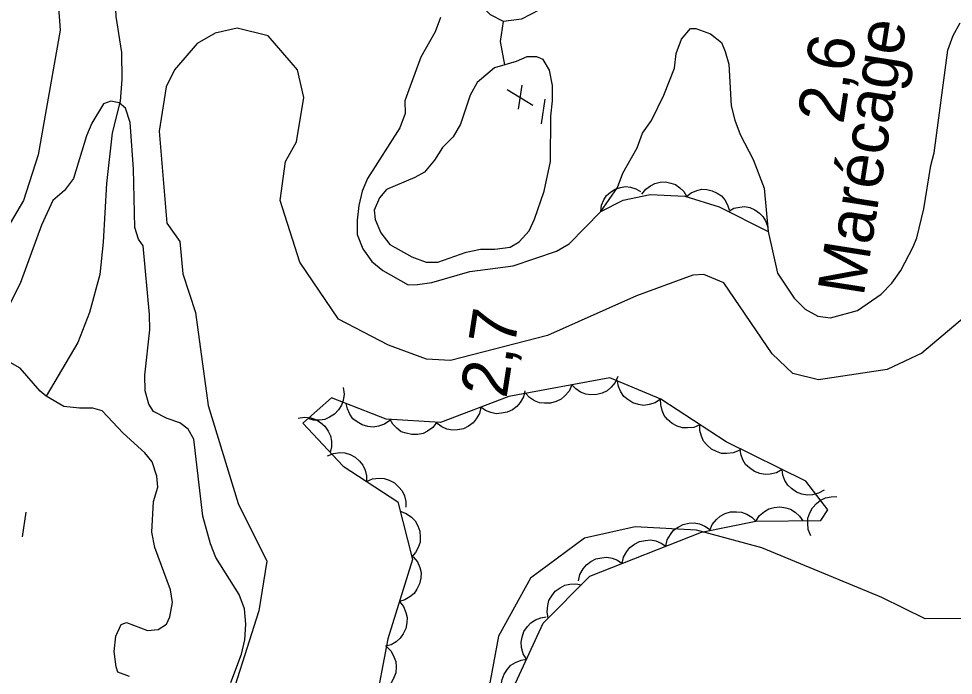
# Model space of a CAD drawing. Extents: x 282461 to 284471, y 5554090 to 5557646.
# Drawn here: x 283464.4 to 283524.3, y 5555541.8 to 5555583.9 of the extents above; entities that cross this region are included whole.
import ezdxf

# ---------------------------------------------------------------- set-up
doc = ezdxf.new("R2010")
doc.units = 0
for name, color, linetype in [('Niveau 2', 7, 'Continuous'), ('Niveau 3', 7, 'Continuous'), ('Niveau 4', 7, 'Continuous'), ('Niveau 44', 7, 'Continuous'), ('Niveau 7', 7, 'Continuous')]:
    doc.layers.add(name, color=color, linetype=linetype)

msp = doc.modelspace()

# ---------------------------------------------------------------- linework, layer by layer
at = {"layer": 'Niveau 2'}
for points in [[(283463.96, 5555614.26), (283466.25, 5555610.16), (283467.09, 5555607.79), (283467.3, 5555603.64), (283466.63, 5555599.47), (283465.96, 5555597.19), (283465.57, 5555593.63), (283466.81, 5555586.1), (283467.03, 5555583.15), (283465.62, 5555575.15), (283464.68, 5555572.23), (283462.8, 5555569.06)], [(283525.03, 5555564.74), (283522.3, 5555562.44), (283520.07, 5555561.38), (283515.68, 5555560.72), (283514.03, 5555561.13), (283512.69, 5555562.4), (283509.61, 5555566.95), (283508.31, 5555567.48), (283507.62, 5555567.44), (283503.99, 5555566.12), (283498.28, 5555563.57), (283492.06, 5555561.97), (283490.53, 5555562.05), (283488.09, 5555562.94), (283484.89, 5555564.61), (283482.4, 5555568.27), (283481.13, 5555572.24), (283481.49, 5555574.74), (283482.19, 5555575.99), (283482.65, 5555578.83), (283482.24, 5555580.62), (283480.36, 5555582.8), (283478.37, 5555583.28), (283476.96, 5555582.96), (283475.81, 5555582.3), (283474.37, 5555580.61), (283473.83, 5555579.51), (283473.38, 5555576.67), (283473.87, 5555570.77), (283474.7, 5555569.6), (283474.9, 5555567.53), (283475.71, 5555565.04), (283476.51, 5555559.09), (283478.45, 5555552.79), (283480.28, 5555549.09), (283479.78, 5555545.91), (283477.48, 5555538.73)], [(283519.73, 5555546.77), (283512.04, 5555549.95), (283507.85, 5555551.08), (283503.91, 5555551.29), (283500.66, 5555550.57), (283497.2, 5555548.01), (283495.15, 5555544.29), (283494.04, 5555538.28), (283495.24, 5555532.74), (283497.6, 5555528.36), (283500.42, 5555523.99), (283502.78, 5555519.85), (283503.76, 5555512.92), (283502.88, 5555507.37), (283502.47, 5555501.59), (283505.04, 5555499.53), (283513.15, 5555500.74), (283516.41, 5555499.14), (283518.39, 5555496.61)], [(283525.31, 5555545.42), (283522.52, 5555545.4), (283519.73, 5555546.77)]]:
    msp.add_lwpolyline(points, dxfattribs=at)
at = {"layer": 'Niveau 3'}
for p, q in [((283495.71, 5555579.35), (283497.34, 5555578.35)), ((283496.42, 5555578.09), (283496.67, 5555579.63)), ((283497.9, 5555577.15), (283498.14, 5555578.73)), ((283464.61, 5555550.65), (283464.85, 5555552.23))]:
    msp.add_line(p, q, dxfattribs=at)
at = {"layer": 'Niveau 4'}
for points in [[(283484.42, 5555590.84), (283482.86, 5555590.19), (283481.06, 5555589.77), (283479.21, 5555589.7), (283475.55, 5555589.39), (283472.94, 5555588.91), (283471.21, 5555587.91), (283470.69, 5555587.04), (283470.53, 5555585.53), (283470.6, 5555584.03), (283470.97, 5555581.72), (283470.98, 5555579.98), (283470.88, 5555578.59), (283470.37, 5555576.56), (283469.99, 5555573.32), (283469.79, 5555569.56), (283469.58, 5555567.48), (283468.9, 5555565.04), (283468.16, 5555563.13), (283466.13, 5555559.68)], [(283512.66, 5555590.11), (283511.44, 5555589.93), (283509.53, 5555589.45), (283508.02, 5555588.86), (283505.88, 5555588.27), (283504.32, 5555587.68), (283502.18, 5555586.04), (283499.81, 5555585.04), (283497.78, 5555584.45), (283496.62, 5555583.86), (283495.46, 5555583.71), (283494.64, 5555584.14), (283493.88, 5555584.89), (283492.93, 5555587.14), (283491.52, 5555589.64)], [(283495.56, 5555580.94), (283495.27, 5555582.42), (283495.46, 5555583.71)], [(283494.88, 5555580.74), (283493.78, 5555579.8), (283493.32, 5555578.99), (283492.7, 5555577.13), (283492.24, 5555576.32), (283491.55, 5555575.62), (283491.03, 5555574.81), (283490.4, 5555574.05), (283489.77, 5555573.7), (283487.97, 5555572.94), (283487.51, 5555572.41), (283487.17, 5555571.6), (283487.23, 5555571.02), (283487.59, 5555570.16), (283488.18, 5555569.41), (283489.58, 5555568.61), (283490.51, 5555568.27), (283491.26, 5555568.27), (283493.06, 5555568.92), (283493.99, 5555569.1), (283494.92, 5555569.11), (283495.9, 5555569.23), (283496.48, 5555569.58), (283497.11, 5555570.28), (283497.45, 5555571.04), (283498.08, 5555572.83), (283498.47, 5555574.74), (283498.5, 5555577.64), (283498.61, 5555578.62), (283498.6, 5555579.61), (283498.42, 5555580.59), (283498.01, 5555581.28), (283497.6, 5555581.45), (283496.96, 5555581.45), (283496.27, 5555581.15), (283495.56, 5555580.94), (283494.88, 5555580.74)], [(283468.26, 5555558.91), (283467.27, 5555559.02), (283466.13, 5555559.68), (283465.75, 5555559.99), (283464.46, 5555561.48), (283463.82, 5555561.83)], [(283471.48, 5555541.69), (283470.73, 5555541.98), (283470.61, 5555542.32), (283470.48, 5555543.3), (283470.59, 5555544.29), (283470.93, 5555545.04), (283471.28, 5555545.16), (283472.62, 5555544.65), (283473.32, 5555544.71), (283473.84, 5555545.06), (283474.06, 5555545.53), (283474.23, 5555546.45), (283474.11, 5555547.26), (283473.1, 5555549.97), (283472.91, 5555550.96), (283473.01, 5555552.92), (283473.3, 5555553.85), (283473.23, 5555554.54), (283472.93, 5555555.47), (283472.46, 5555556.04), (283471.06, 5555557.31), (283469.71, 5555558.74), (283469.13, 5555558.91), (283468.26, 5555558.91)]]:
    msp.add_lwpolyline(points, dxfattribs=at)
at = {"layer": 'Niveau 44'}
for points in [[(283504.35, 5555572.63), (283504.59, 5555572.95), (283504.9, 5555573.18), (283505.18, 5555573.33), (283505.51, 5555573.41), (283505.86, 5555573.42), (283506.21, 5555573.34), (283506.51, 5555573.25), (283506.78, 5555573.05), (283507.03, 5555572.8), (283507.21, 5555572.5)], [(283501.7, 5555571.53), (283501.75, 5555571.92), (283501.91, 5555572.28), (283502.08, 5555572.54), (283502.33, 5555572.77), (283502.63, 5555572.95), (283502.98, 5555573.06), (283503.29, 5555573.12), (283503.62, 5555573.08), (283503.96, 5555572.98), (283504.26, 5555572.81)], [(283501.7, 5555571.53), (283503.14, 5555572.25), (283504.88, 5555572.61), (283507.09, 5555572.51), (283509.3, 5555571.83), (283512.45, 5555570.25)], [(283507.2, 5555572.48), (283507.51, 5555572.72), (283507.87, 5555572.87), (283508.18, 5555572.95), (283508.51, 5555572.93), (283508.86, 5555572.86), (283509.18, 5555572.7), (283509.44, 5555572.53), (283509.66, 5555572.27), (283509.84, 5555571.96), (283509.94, 5555571.63)], [(283509.89, 5555571.53), (283510.24, 5555571.73), (283510.62, 5555571.81), (283510.93, 5555571.84), (283511.26, 5555571.77), (283511.59, 5555571.64), (283511.88, 5555571.42), (283512.11, 5555571.21), (283512.28, 5555570.92), (283512.41, 5555570.59), (283512.45, 5555570.25)], [(283511.65, 5555551.67), (283515.82, 5555551.7), (283516.28, 5555552.39), (283514.87, 5555554.23), (283509.75, 5555556.74), (283505.55, 5555559.48), (283502.29, 5555560.85), (283495.81, 5555559.65), (283491.42, 5555558), (283487.93, 5555558.21), (283484.44, 5555559.57), (283482.6, 5555557.94), (283485.18, 5555555.19), (283488.68, 5555552.9), (283489.63, 5555549.21), (283488.05, 5555544.12), (283487.16, 5555539.49), (283488.82, 5555535.58), (283492.54, 5555535.14), (283495.97, 5555540.71), (283498.02, 5555545.11), (283501.01, 5555548.13), (283508.17, 5555550.95), (283511.65, 5555551.67)], [(283502.8, 5555560.94), (283502.63, 5555560.56), (283502.37, 5555560.25), (283502.12, 5555560.03), (283501.8, 5555559.88), (283501.45, 5555559.78), (283501.06, 5555559.77), (283500.74, 5555559.8), (283500.41, 5555559.94), (283500.1, 5555560.14), (283499.84, 5555560.4)], [(283505.54, 5555559.48), (283505.19, 5555559.26), (283504.8, 5555559.14), (283504.47, 5555559.09), (283504.12, 5555559.14), (283503.77, 5555559.25), (283503.44, 5555559.46), (283503.19, 5555559.66), (283502.99, 5555559.96), (283502.84, 5555560.3), (283502.77, 5555560.65)], [(283485.19, 5555560.23), (283485.24, 5555559.81), (283485.17, 5555559.41), (283485.08, 5555559.1), (283484.88, 5555558.8), (283484.63, 5555558.53), (283484.3, 5555558.33), (283484, 5555558.19), (283483.66, 5555558.14), (283483.28, 5555558.15), (283482.93, 5555558.24)], [(283496.83, 5555560.03), (283496.74, 5555559.63), (283496.53, 5555559.28), (283496.33, 5555559.01), (283496.04, 5555558.81), (283495.7, 5555558.65), (283495.33, 5555558.58), (283495, 5555558.55), (283494.66, 5555558.63), (283494.31, 5555558.77), (283494.02, 5555558.98)], [(283499.84, 5555560.4), (283499.67, 5555560.01), (283499.41, 5555559.7), (283499.16, 5555559.48), (283498.84, 5555559.33), (283498.49, 5555559.23), (283498.1, 5555559.23), (283497.78, 5555559.26), (283497.45, 5555559.39), (283497.14, 5555559.59), (283496.89, 5555559.85)], [(283508.06, 5555557.84), (283507.67, 5555557.68), (283507.27, 5555557.64), (283506.94, 5555557.65), (283506.6, 5555557.76), (283506.28, 5555557.93), (283505.99, 5555558.19), (283505.78, 5555558.44), (283505.64, 5555558.76), (283505.55, 5555559.12), (283505.54, 5555559.49)], [(283488.17, 5555558.12), (283487.83, 5555557.88), (283487.44, 5555557.75), (283487.11, 5555557.7), (283486.76, 5555557.74), (283486.4, 5555557.84), (283486.08, 5555558.04), (283485.81, 5555558.23), (283485.61, 5555558.52), (283485.45, 5555558.86), (283485.37, 5555559.21)], [(283494.02, 5555558.98), (283493.92, 5555558.57), (283493.71, 5555558.22), (283493.51, 5555557.96), (283493.22, 5555557.75), (283492.89, 5555557.59), (283492.51, 5555557.52), (283492.19, 5555557.49), (283491.84, 5555557.57), (283491.5, 5555557.71), (283491.2, 5555557.92)], [(283482.29, 5555558.27), (283482.71, 5555558.33), (283483.11, 5555558.28), (283483.43, 5555558.19), (283483.73, 5555558), (283484.01, 5555557.75), (283484.22, 5555557.43), (283484.37, 5555557.14), (283484.43, 5555556.8), (283484.43, 5555556.42), (283484.35, 5555556.07)], [(283491.19, 5555558.01), (283490.93, 5555557.68), (283490.6, 5555557.44), (283490.31, 5555557.29), (283489.96, 5555557.22), (283489.59, 5555557.21), (283489.22, 5555557.3), (283488.91, 5555557.4), (283488.63, 5555557.62), (283488.37, 5555557.88), (283488.19, 5555558.19)], [(283510.58, 5555556.2), (283510.19, 5555556.04), (283509.79, 5555556), (283509.46, 5555556.01), (283509.12, 5555556.12), (283508.8, 5555556.29), (283508.51, 5555556.55), (283508.3, 5555556.8), (283508.16, 5555557.12), (283508.07, 5555557.48), (283508.06, 5555557.84)], [(283484.17, 5555555.85), (283484.55, 5555556.01), (283484.96, 5555556.06), (283485.29, 5555556.04), (283485.63, 5555555.93), (283485.95, 5555555.76), (283486.23, 5555555.5), (283486.45, 5555555.25), (283486.59, 5555554.93), (283486.68, 5555554.57), (283486.68, 5555554.21)], [(283513.34, 5555554.98), (283512.98, 5555554.77), (283512.58, 5555554.68), (283512.25, 5555554.65), (283511.9, 5555554.72), (283511.56, 5555554.85), (283511.25, 5555555.08), (283511, 5555555.3), (283510.82, 5555555.6), (283510.69, 5555555.95), (283510.64, 5555556.3)], [(283516.04, 5555553.66), (283515.68, 5555553.45), (283515.28, 5555553.36), (283514.95, 5555553.33), (283514.6, 5555553.4), (283514.26, 5555553.53), (283513.95, 5555553.75), (283513.7, 5555553.97), (283513.52, 5555554.28), (283513.39, 5555554.62), (283513.34, 5555554.98)], [(283486.68, 5555554.21), (283487.07, 5555554.37), (283487.48, 5555554.41), (283487.81, 5555554.4), (283488.14, 5555554.29), (283488.47, 5555554.11), (283488.75, 5555553.85), (283488.97, 5555553.6), (283489.11, 5555553.28), (283489.2, 5555552.92), (283489.2, 5555552.56)], [(283515.18, 5555550.73), (283515.02, 5555551.12), (283514.98, 5555551.53), (283514.99, 5555551.86), (283515.11, 5555552.19), (283515.28, 5555552.52), (283515.55, 5555552.8), (283515.8, 5555553.01), (283516.12, 5555553.15), (283516.48, 5555553.23), (283516.84, 5555553.24)], [(283488.84, 5555552.3), (283489.23, 5555552.16), (283489.56, 5555551.91), (283489.79, 5555551.68), (283489.97, 5555551.37), (283490.09, 5555551.03), (283490.12, 5555550.64), (283490.12, 5555550.32), (283490, 5555549.98), (283489.82, 5555549.65), (283489.59, 5555549.38)], [(283508.7, 5555551.06), (283508.86, 5555551.45), (283509.12, 5555551.76), (283509.36, 5555551.99), (283509.68, 5555552.15), (283510.03, 5555552.25), (283510.42, 5555552.27), (283510.74, 5555552.24), (283511.07, 5555552.11), (283511.39, 5555551.92), (283511.65, 5555551.67)], [(283511.65, 5555551.67), (283511.88, 5555552.02), (283512.2, 5555552.28), (283512.48, 5555552.45), (283512.82, 5555552.54), (283513.19, 5555552.58), (283513.57, 5555552.52), (283513.88, 5555552.43), (283514.18, 5555552.24), (283514.45, 5555551.99), (283514.66, 5555551.69)], [(283505.88, 5555550.05), (283505.97, 5555550.46), (283506.17, 5555550.81), (283506.37, 5555551.08), (283506.66, 5555551.28), (283506.99, 5555551.45), (283507.36, 5555551.53), (283507.69, 5555551.56), (283508.03, 5555551.49), (283508.38, 5555551.35), (283508.68, 5555551.15)], [(283503.08, 5555548.95), (283503.17, 5555549.35), (283503.37, 5555549.71), (283503.57, 5555549.97), (283503.86, 5555550.18), (283504.19, 5555550.35), (283504.57, 5555550.43), (283504.89, 5555550.46), (283505.24, 5555550.39), (283505.58, 5555550.25), (283505.88, 5555550.05)], [(283489.68, 5555549.38), (283489.95, 5555549.05), (283490.1, 5555548.68), (283490.18, 5555548.36), (283490.16, 5555548), (283490.08, 5555547.64), (283489.91, 5555547.3), (283489.73, 5555547.02), (283489.46, 5555546.8), (283489.14, 5555546.61), (283488.79, 5555546.51)], [(283500.28, 5555547.84), (283500.37, 5555548.25), (283500.58, 5555548.61), (283500.78, 5555548.87), (283501.06, 5555549.08), (283501.39, 5555549.25), (283501.77, 5555549.32), (283502.09, 5555549.36), (283502.44, 5555549.28), (283502.78, 5555549.15), (283503.08, 5555548.95)], [(283498.34, 5555545.44), (283498.26, 5555545.85), (283498.3, 5555546.25), (283498.38, 5555546.58), (283498.56, 5555546.88), (283498.79, 5555547.17), (283499.1, 5555547.39), (283499.39, 5555547.55), (283499.73, 5555547.63), (283500.11, 5555547.64), (283500.46, 5555547.58)], [(283488.79, 5555546.51), (283489.05, 5555546.18), (283489.2, 5555545.8), (283489.29, 5555545.48), (283489.27, 5555545.13), (283489.19, 5555544.77), (283489.02, 5555544.43), (283488.84, 5555544.15), (283488.57, 5555543.93), (283488.25, 5555543.74), (283487.9, 5555543.64)], [(283496.94, 5555542.8), (283496.73, 5555543.16), (283496.63, 5555543.56), (283496.59, 5555543.89), (283496.66, 5555544.23), (283496.78, 5555544.58), (283497, 5555544.9), (283497.21, 5555545.15), (283497.51, 5555545.33), (283497.86, 5555545.47), (283498.21, 5555545.53)], [(283487.95, 5555543.62), (283488.25, 5555543.33), (283488.44, 5555542.97), (283488.56, 5555542.66), (283488.58, 5555542.31), (283488.55, 5555541.94), (283488.41, 5555541.58), (283488.26, 5555541.29), (283488.02, 5555541.03), (283487.72, 5555540.81), (283487.39, 5555540.67)], [(283495.67, 5555540.08), (283495.46, 5555540.44), (283495.36, 5555540.83), (283495.32, 5555541.16), (283495.39, 5555541.51), (283495.51, 5555541.85), (283495.73, 5555542.17), (283495.94, 5555542.42), (283496.24, 5555542.6), (283496.59, 5555542.74), (283496.94, 5555542.8)]]:
    msp.add_lwpolyline(points, dxfattribs=at)
at = {"layer": 'Niveau 7'}
for points in [[(283491.42, 5555583.97), (283491.08, 5555583.04), (283490.17, 5555581.42), (283489.48, 5555579.56), (283489.14, 5555578.63), (283489.15, 5555577.82), (283488.81, 5555576.89), (283486.75, 5555573.64), (283486.4, 5555572.83), (283486.18, 5555571.9), (283486.07, 5555570.97), (283486.08, 5555570.05), (283486.44, 5555569.13), (283487.02, 5555568.32), (283487.73, 5555567.75), (283489.36, 5555566.83), (283489.94, 5555566.84), (283490.87, 5555566.96), (283493.3, 5555567.67), (283496.09, 5555568.03), (283498.87, 5555568.98), (283499.68, 5555569.45), (283501.7, 5555571.53), (283502.78, 5555573.06), (283503.12, 5555573.98), (283504.04, 5555575.61), (283504.38, 5555576.54), (283504.95, 5555577.35), (283505.75, 5555578.98), (283506.44, 5555580.72), (283506.54, 5555581.65), (283506.89, 5555582.57), (283507.46, 5555583.27), (283507.81, 5555583.27), (283508.74, 5555582.93), (283509.44, 5555582.36), (283509.68, 5555581.78), (283509.92, 5555580.97), (283510.06, 5555578.31), (283510.3, 5555577.39), (283510.65, 5555576.47), (283511.48, 5555574.85), (283512.19, 5555573.01), (283512.45, 5555570.25), (283513.05, 5555567.57), (283514.11, 5555565.96), (283514.81, 5555565.27), (283515.63, 5555564.81), (283516.45, 5555564.7), (283518.18, 5555565.18), (283519.69, 5555566.23), (283520.38, 5555566.93), (283520.95, 5555567.74), (283521.75, 5555569.25), (283521.98, 5555569.83), (283522.43, 5555571.69), (283522.87, 5555574.47), (283523.1, 5555575.28), (283523.97, 5555581.88), (283524.31, 5555582.81), (283524.77, 5555583.62)], [(283477.98, 5555541.32), (283478.66, 5555543.13), (283478.88, 5555544.06), (283478.93, 5555545.05), (283478.86, 5555546.04), (283478.5, 5555546.96), (283477.02, 5555549.33), (283476.66, 5555550.2), (283476.17, 5555551.99), (283475.59, 5555556.93), (283475.23, 5555557.57), (283474.7, 5555557.97), (283473.89, 5555558.25), (283473.01, 5555558.7), (283472.71, 5555559.16), (283472.47, 5555560.03), (283472.46, 5555561.02), (283472.77, 5555563.93), (283472.76, 5555564.92), (283472.36, 5555569.33), (283472.06, 5555569.74), (283471.82, 5555570.49), (283471.72, 5555574.27), (283471.51, 5555577.23), (283471.21, 5555578.16), (283470.8, 5555578.5), (283470.27, 5555578.61), (283469.81, 5555578.43), (283469.06, 5555577.2), (283468.72, 5555576.38), (283467.88, 5555573.64), (283467.31, 5555572.88), (283466.56, 5555572.23), (283465.82, 5555570.65), (283464.47, 5555566.91), (283463.61, 5555565.22)]]:
    msp.add_lwpolyline(points, dxfattribs=at)

# ---------------------------------------------------------------- texts
at = {"layer": 'Niveau 3'}
for s, p in [('    2,6', (283516.57, 5555572.67)), ('    2,7', (283494.96, 5555555.08))]:
    msp.add_text(s, height=3, rotation=81.0958, dxfattribs=at).set_placement(p)
at = {"layer": 'Niveau 7'}
msp.add_text('Marécage', height=3, rotation=81.0598, dxfattribs=at).set_placement((283518.56, 5555566.02))

doc.saveas('drawing.dxf')
